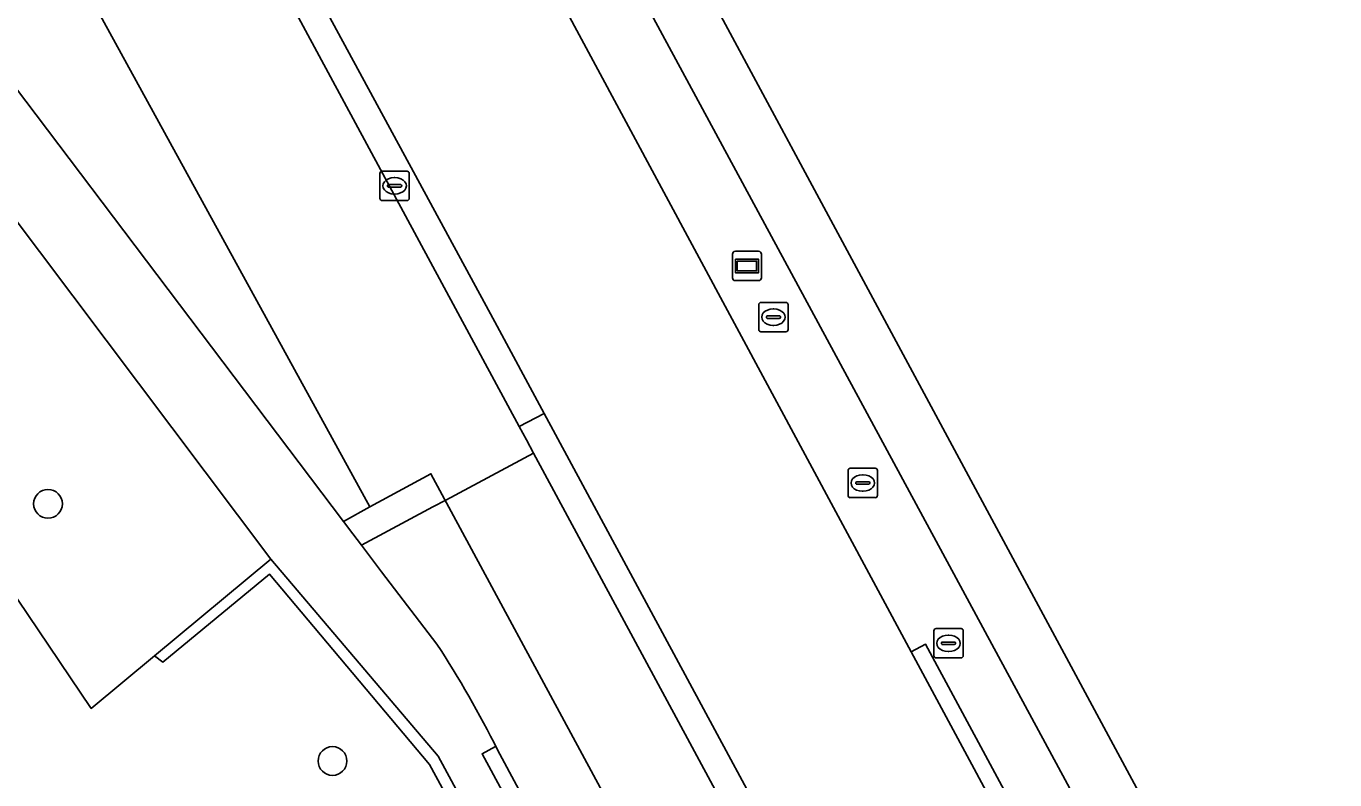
# Model space of a CAD drawing. Extents: x 161477 to 163040, y 383680 to 384871.
# Drawn here: x 162943.61 to 162988.21, y 384032 to 384057.69 of the extents above; entities that cross this region are included whole.
import ezdxf

# ---------------------------------------------------------------- set-up
doc = ezdxf.new("R2010")
doc.units = 0
for name, color, linetype in [('IMGEO_Berm_groen', 7, 'Continuous'), ('IMGEO_Berm_open', 7, 'Continuous'), ('IMGEO_Boom', 7, 'Continuous'), ('IMGEO_Fietspad_gesloten', 7, 'Continuous'), ('IMGEO_Gemengd_bos', 7, 'Continuous'), ('IMGEO_Kolk', 7, 'Continuous'), ('IMGEO_Lijnafwatering', 7, 'Continuous'), ('IMGEO_Muur', 7, 'Continuous'), ('IMGEO_Reclamebord', 7, 'Continuous'), ('IMGEO_Rijbaan_lokaal_gesloten', 7, 'Continuous'), ('IMGEO_Rijbaan_regionaal_gesloten', 7, 'Continuous'), ('IMGEO_Rioolput', 7, 'Continuous'), ('IMGEO_Voetpad_open', 7, 'Continuous')]:
    doc.layers.add(name, color=color, linetype=linetype)

msp = doc.modelspace()

# ---------------------------------------------------------------- linework, layer by layer
at = {"layer": 'IMGEO_Berm_groen'}
msp.add_lwpolyline([(162852.254, 384152.905), (162859.064, 384148.322), (162861.519, 384146.513), (162867.609, 384141.183), (162873.086, 384135.255), (162876.02, 384131.389), (162904.482, 384092.204), (162906.049, 384090.74), (162911.015, 384086.099), (162945.826, 384034.431), (162947.978, 384036.222), (162951.942, 384039.522), (162924.943, 384075.44), (162924.348, 384074.968), (162922.275, 384073.476), (162920.619, 384075.677), (162922.703, 384077.166), (162923.238, 384077.552), (162911.778, 384093.171)], dxfattribs=at)
at = {"layer": 'IMGEO_Berm_open'}
msp.add_lwpolyline([(162944.528, 384073.502), (162960.411, 384044.037), (162961.261, 384044.49), (162959.579, 384047.61), (162945.279, 384074.006)], dxfattribs=at)
for points in [[(162963.853, 384060.082), (162961.643, 384058.909), (162973.772, 384036.358), (162982.776, 384019.618), (162985.844, 384019.364)], [(162961.261, 384044.49), (162960.411, 384044.037), (162960.653, 384043.587), (162960.898, 384043.133), (162966.222, 384033.254), (162973.137, 384020.416), (162974.291, 384020.321)]]:
    msp.add_lwpolyline(points, close=True, dxfattribs=at)
at = {"layer": 'IMGEO_Boom'}
for centre in [(162944.35, 384041.405), (162954.046, 384032.638)]:
    msp.add_circle(centre, 0.489, dxfattribs=at)
at = {"layer": 'IMGEO_Fietspad_gesloten'}
msp.add_lwpolyline([(162878.377, 384142.332), (162937.22, 384063.568), (162954.425, 384040.799), (162955.323, 384041.308), (162944.986, 384060.17)], dxfattribs=at)
at = {"layer": 'IMGEO_Gemengd_bos'}
msp.add_lwpolyline([(162905.431, 384082.989), (162909.18, 384085.077), (162936.561, 384034.585), (162937.72, 384032.436), (162931.627, 384030.835), (162931.551, 384029.587), (162948.635, 384028.553), (162956.624, 384021.85), (162956.782, 384021.718), (162961.263, 384021.38), (162962.542, 384021.284), (162963.484, 384021.213), (162957.348, 384032.518), (162951.9, 384039.002), (162948.267, 384036.011), (162947.978, 384036.222), (162945.826, 384034.431), (162911.015, 384086.099)], dxfattribs=at)
at = {"layer": 'IMGEO_Kolk'}
for p, q in [((162955.662, 384051.82), (162955.662, 384052.672)), ((162955.737, 384052.746), (162956.589, 384052.746)), ((162956.15, 384052.526), (162956.175, 384052.526)), ((162956.663, 384052.672), (162956.663, 384051.82)), ((162955.921, 384052.24), (162955.921, 384052.252)), ((162956.359, 384052.203), (162955.961, 384052.203)), ((162955.964, 384052.289), (162956.362, 384052.289)), ((162956.173, 384051.966), (162956.148, 384051.966)), ((162956.405, 384052.252), (162956.405, 384052.24)), ((162956.589, 384051.746), (162955.737, 384051.746))]:
    msp.add_line(p, q, dxfattribs=at)
for points in [[(162955.662, 384051.82), (162955.662, 384052.672)], [(162955.737, 384052.746), (162956.589, 384052.746)], [(162956.663, 384052.672), (162956.663, 384051.82)], [(162956.589, 384051.746), (162955.737, 384051.746)]]:
    msp.add_lwpolyline(points, dxfattribs=at)
for centre, radius, start, end in [((162955.739, 384052.67), 0.0765, 91.552, 178.448), ((162955.739, 384052.67), 0.0765, 91.552, 178.448), ((162956.587, 384052.67), 0.0765, 1.552, 88.448), ((162956.587, 384052.67), 0.0765, 1.552, 88.448), ((162955.961, 384052.249), 0.0403, 85.8775, 175.7526), ((162955.958, 384052.239), 0.0366, 178.938, 274.7102), ((162956.362, 384052.246), 0.043, 264.8664, 352.4533), ((162956.366, 384052.251), 0.0386, 1.7309, 96.639), ((162955.739, 384051.822), 0.0765, 181.552, 268.448), ((162955.739, 384051.822), 0.0765, 181.552, 268.448), ((162956.587, 384051.822), 0.0765, 271.552, 358.448), ((162956.587, 384051.822), 0.0765, 271.552, 358.448)]:
    msp.add_arc(centre, radius, start, end, dxfattribs=at)
for centre, major_axis, ratio, start_param, end_param in [((162956.149, 384052.246), (-0.387, 0.002), 0.722429, 4.712389, 7.853982), ((162956.174, 384052.246), (-0.39, 0.002), 0.717154, 1.570796, 4.712389)]:
    msp.add_ellipse(centre, major_axis=major_axis, ratio=ratio, start_param=start_param, end_param=end_param, dxfattribs=at)
at = {"layer": 'IMGEO_Lijnafwatering'}
for points in [[(162960.898, 384043.133), (162957.911, 384041.535), (162957.471, 384041.3), (162955.032, 384039.995)], [(162973.772, 384036.358), (162974.253, 384036.626), (162978.738, 384028.286), (162982.899, 384020.55)], [(162959.603, 384033.136), (162959.142, 384032.883), (162965.536, 384021.058), (162967.394, 384017.605), (162967.621, 384017.183)]]:
    msp.add_lwpolyline(points, dxfattribs=at)
at = {"layer": 'IMGEO_Muur'}
msp.add_lwpolyline([(162963.935, 384021.177), (162957.65, 384032.806), (162951.942, 384039.522), (162947.978, 384036.222), (162948.267, 384036.011), (162951.9, 384039.002), (162957.348, 384032.518), (162963.484, 384021.213)], close=True, dxfattribs=at)
at = {"layer": 'IMGEO_Reclamebord'}
for p, q in [((162967.677, 384049.114), (162967.677, 384049.914)), ((162967.677, 384049.914), (162967.677, 384049.114)), ((162967.777, 384050.014), (162968.567, 384050.014)), ((162968.567, 384050.014), (162967.777, 384050.014)), ((162968.667, 384049.914), (162968.667, 384049.114)), ((162968.667, 384049.114), (162968.667, 384049.914)), ((162968.567, 384049.014), (162967.777, 384049.014)), ((162967.777, 384049.014), (162968.567, 384049.014))]:
    msp.add_line(p, q, dxfattribs=at)
for points in [[(162967.778, 384049.746), (162968.566, 384049.746), (162968.566, 384049.282), (162967.778, 384049.282), (162967.778, 384049.746)], [(162967.843, 384049.681), (162967.843, 384049.347), (162968.501, 384049.347), (162968.501, 384049.681), (162967.843, 384049.681)]]:
    msp.add_lwpolyline(points, dxfattribs=at)
for centre, start, end in [((162967.777, 384049.914), 90, 180), ((162967.777, 384049.914), 90, 180), ((162968.567, 384049.914), 0, 90), ((162968.567, 384049.914), 360, 90), ((162967.777, 384049.114), 180, 270), ((162967.777, 384049.114), 180, 270), ((162968.567, 384049.114), 270, 0), ((162968.567, 384049.114), 270, 0)]:
    msp.add_arc(centre, 0.1, start, end, dxfattribs=at)
at = {"layer": 'IMGEO_Rijbaan_lokaal_gesloten'}
for points in [[(162944.7, 384074.163), (162932.721, 384095.239), (162909.809, 384125.408), (162913.085, 384119.757), (162920.788, 384105.411), (162937.626, 384073.878), (162939.169, 384071.004), (162941.442, 384066.786), (162944.986, 384060.17), (162955.323, 384041.308), (162957.398, 384042.431), (162969.101, 384020.75), (162973.137, 384020.416), (162966.222, 384033.254), (162960.898, 384043.133), (162960.653, 384043.587), (162960.411, 384044.037), (162944.528, 384073.502)], [(162957.398, 384042.431), (162955.323, 384041.308), (162954.425, 384040.799), (162954.738, 384040.384), (162955.032, 384039.995), (162955.72, 384039.085), (162957.606, 384036.622)], [(162959.668, 384033.021), (162966.137, 384020.995), (162969.101, 384020.75), (162957.398, 384042.431)]]:
    msp.add_lwpolyline(points, dxfattribs=at)
msp.add_arc((162926.207, 384016.252), 37.428, 26.6185, 32.9741, dxfattribs=at)
at = {"layer": 'IMGEO_Rijbaan_regionaal_gesloten'}
for points in [[(162988.206, 384019.169), (162913.346, 384158.234), (162908.86, 384183.17), (162908.215, 384198.534), (162907.143, 384197.332), (162903.665, 384193.501), (162903.466, 384188.941), (162903.823, 384183.273)], [(162945.563, 384093.19), (162949.239, 384086.641), (162963.294, 384061.124), (162963.853, 384060.082), (162985.844, 384019.364), (162988.206, 384019.169)], [(162945.279, 384074.006), (162959.579, 384047.61), (162961.261, 384044.49), (162974.291, 384020.321), (162974.518, 384020.302), (162978.65, 384019.96), (162982.776, 384019.618), (162973.772, 384036.358), (162961.643, 384058.909), (162961.11, 384059.905), (162947.214, 384085.488)]]:
    msp.add_lwpolyline(points, dxfattribs=at)
at = {"layer": 'IMGEO_Rioolput'}
for p, q in [((162968.573, 384047.344), (162968.573, 384048.196)), ((162968.648, 384048.27), (162969.5, 384048.27)), ((162969.061, 384048.05), (162969.086, 384048.05)), ((162969.574, 384048.196), (162969.574, 384047.344)), ((162968.832, 384047.764), (162968.832, 384047.776)), ((162969.27, 384047.727), (162968.872, 384047.727)), ((162968.875, 384047.813), (162969.273, 384047.813)), ((162969.084, 384047.49), (162969.059, 384047.49)), ((162969.316, 384047.776), (162969.316, 384047.764)), ((162969.5, 384047.27), (162968.648, 384047.27)), ((162971.617, 384041.69), (162971.617, 384042.542)), ((162971.692, 384042.616), (162972.544, 384042.616)), ((162972.618, 384042.542), (162972.618, 384041.69)), ((162971.876, 384042.11), (162971.876, 384042.122)), ((162972.314, 384042.073), (162971.916, 384042.073)), ((162971.919, 384042.159), (162972.317, 384042.159)), ((162972.105, 384042.396), (162972.13, 384042.396)), ((162972.36, 384042.122), (162972.36, 384042.11)), ((162972.128, 384041.836), (162972.103, 384041.836)), ((162972.544, 384041.616), (162971.692, 384041.616)), ((162974.539, 384036.225), (162974.539, 384037.077)), ((162974.614, 384037.151), (162975.466, 384037.151)), ((162975.027, 384036.931), (162975.052, 384036.931)), ((162975.54, 384037.077), (162975.54, 384036.225)), ((162974.798, 384036.645), (162974.798, 384036.657)), ((162975.236, 384036.608), (162974.838, 384036.608)), ((162974.841, 384036.694), (162975.239, 384036.694)), ((162975.05, 384036.371), (162975.025, 384036.371)), ((162975.282, 384036.657), (162975.282, 384036.645)), ((162975.466, 384036.151), (162974.614, 384036.151))]:
    msp.add_line(p, q, dxfattribs=at)
for points in [[(162968.573, 384047.344), (162968.573, 384048.196)], [(162968.648, 384048.27), (162969.5, 384048.27)], [(162969.574, 384048.196), (162969.574, 384047.344)], [(162969.5, 384047.27), (162968.648, 384047.27)], [(162971.617, 384041.69), (162971.617, 384042.542)], [(162971.692, 384042.616), (162972.544, 384042.616)], [(162972.618, 384042.542), (162972.618, 384041.69)], [(162972.544, 384041.616), (162971.692, 384041.616)], [(162974.539, 384036.225), (162974.539, 384037.077)], [(162974.614, 384037.151), (162975.466, 384037.151)], [(162975.54, 384037.077), (162975.54, 384036.225)], [(162975.466, 384036.151), (162974.614, 384036.151)]]:
    msp.add_lwpolyline(points, dxfattribs=at)
for centre, radius, start, end in [((162968.65, 384048.194), 0.0765, 91.552, 178.448), ((162968.65, 384048.194), 0.0765, 91.552, 178.448), ((162969.498, 384048.194), 0.0765, 1.552, 88.448), ((162969.498, 384048.194), 0.0765, 1.552, 88.448), ((162968.872, 384047.773), 0.0403, 85.8775, 175.7526), ((162968.869, 384047.763), 0.0366, 178.938, 274.7102), ((162969.273, 384047.77), 0.043, 264.8664, 352.4533), ((162969.277, 384047.775), 0.0386, 1.7309, 96.639), ((162968.65, 384047.346), 0.0765, 181.552, 268.448), ((162968.65, 384047.346), 0.0765, 181.552, 268.448), ((162969.498, 384047.346), 0.0765, 271.552, 358.448), ((162969.498, 384047.346), 0.0765, 271.552, 358.448), ((162971.694, 384042.54), 0.0765, 91.552, 178.448), ((162971.694, 384042.54), 0.0765, 91.552, 178.448), ((162972.542, 384042.54), 0.0765, 1.552, 88.448), ((162972.542, 384042.54), 0.0765, 1.552, 88.448), ((162971.916, 384042.119), 0.0403, 85.8775, 175.7526), ((162971.913, 384042.109), 0.0366, 178.938, 274.7102), ((162972.317, 384042.116), 0.043, 264.8664, 352.4533), ((162972.321, 384042.121), 0.0386, 1.7309, 96.639), ((162971.694, 384041.692), 0.0765, 181.552, 268.448), ((162971.694, 384041.692), 0.0765, 181.552, 268.448), ((162972.542, 384041.692), 0.0765, 271.552, 358.448), ((162972.542, 384041.692), 0.0765, 271.552, 358.448), ((162974.616, 384037.075), 0.0765, 91.552, 178.448), ((162974.616, 384037.075), 0.0765, 91.552, 178.448), ((162975.464, 384037.075), 0.0765, 1.552, 88.448), ((162975.464, 384037.075), 0.0765, 1.552, 88.448), ((162974.838, 384036.654), 0.0403, 85.8775, 175.7526), ((162974.835, 384036.644), 0.0366, 178.938, 274.7102), ((162975.239, 384036.651), 0.043, 264.8664, 352.4533), ((162975.243, 384036.656), 0.0386, 1.7309, 96.639), ((162974.616, 384036.227), 0.0765, 181.552, 268.448), ((162974.616, 384036.227), 0.0765, 181.552, 268.448), ((162975.464, 384036.227), 0.0765, 271.552, 358.448), ((162975.464, 384036.227), 0.0765, 271.552, 358.448)]:
    msp.add_arc(centre, radius, start, end, dxfattribs=at)
for centre, major_axis, ratio, start_param, end_param in [((162969.06, 384047.77), (-0.387, 0.002), 0.722429, 4.712389, 7.853982), ((162969.085, 384047.77), (-0.39, 0.002), 0.717154, 1.570796, 4.712389), ((162972.104, 384042.116), (-0.387, 0.002), 0.722429, 4.712389, 7.853982), ((162972.129, 384042.116), (-0.39, 0.002), 0.717154, 1.570796, 4.712389), ((162975.026, 384036.651), (-0.387, 0.002), 0.722429, 4.712389, 7.853982), ((162975.051, 384036.651), (-0.39, 0.002), 0.717154, 1.570796, 4.712389)]:
    msp.add_ellipse(centre, major_axis=major_axis, ratio=ratio, start_param=start_param, end_param=end_param, dxfattribs=at)
at = {"layer": 'IMGEO_Voetpad_open'}
for points in [[(162957.606, 384036.622), (162955.72, 384039.085), (162955.032, 384039.995), (162954.738, 384040.384), (162954.425, 384040.799), (162937.22, 384063.568), (162878.377, 384142.332)], [(162879.349, 384138.29), (162909.262, 384098.201), (162910.416, 384096.403), (162911.211, 384094.666), (162911.778, 384093.171), (162923.238, 384077.552), (162924.943, 384075.44), (162951.942, 384039.522), (162957.65, 384032.806), (162963.935, 384021.177), (162966.137, 384020.995), (162959.668, 384033.021)]]:
    msp.add_lwpolyline(points, dxfattribs=at)
msp.add_arc((162926.207, 384016.252), 37.428, 26.6185, 32.9741, dxfattribs=at)

doc.saveas('drawing.dxf')
